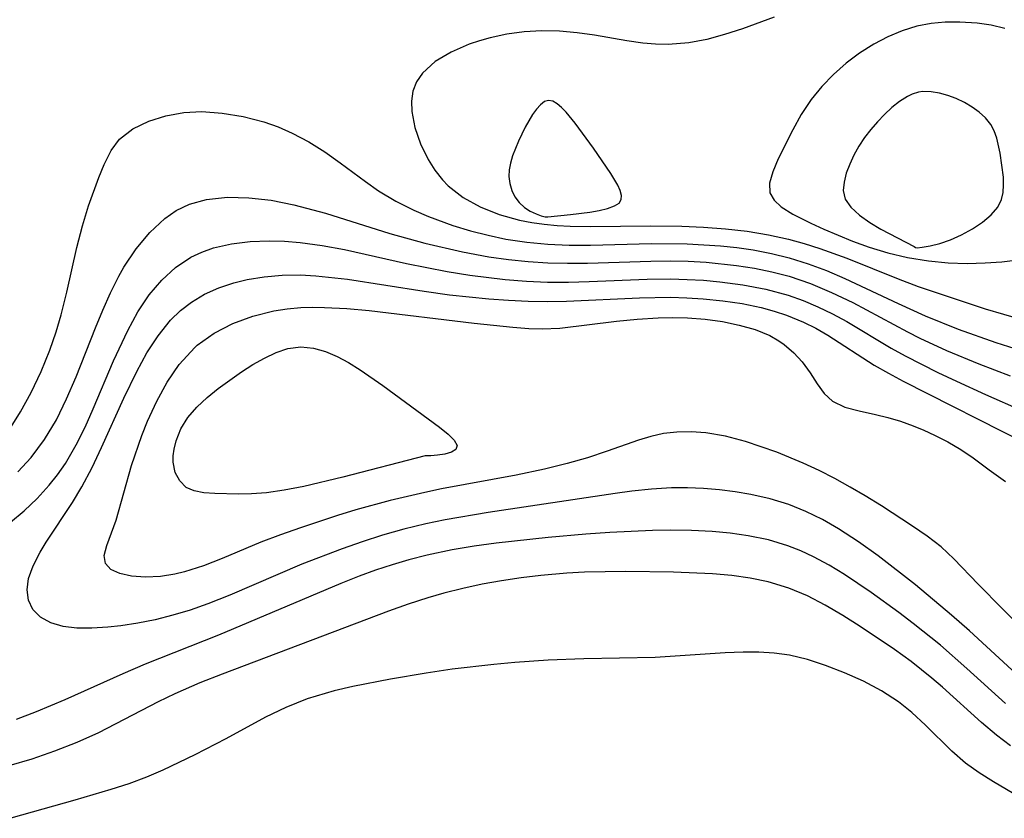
# Model space of a CAD drawing. Header units: metres. Extents: x 1073367 to 1082519, y 1569854 to 1574957.
# Tile 339 of 656: x 1075875 to 1075956, y 1573593 to 1573659. Entities that reach past the tile are written whole.
import ezdxf

# ---------------------------------------------------------------- set-up
doc = ezdxf.new("R2010")
doc.units = ezdxf.units.M
doc.layers.add('CGG_CurvaNivelLidar_v1', color=253, linetype='Continuous', lineweight=30)

msp = doc.modelspace()

# ---------------------------------------------------------------- linework, layer by layer
at = {"layer": 'CGG_CurvaNivelLidar_v1'}
for p, q in [((1075936.9583, 1573658.8413, 68), (1075934.372, 1573657.8919, 68)), ((1075949.7654, 1573658.3343, 68.5), (1075948.6153, 1573658.1176, 68.5)), ((1075950.9328, 1573658.4424, 68.5), (1075949.7654, 1573658.3343, 68.5)), ((1075952.1073, 1573658.4564, 68.5), (1075950.9328, 1573658.4424, 68.5)), ((1075953.5405, 1573658.3579, 68.5), (1075952.1073, 1573658.4564, 68.5)), ((1075954.6836, 1573658.1894, 68.5), (1075953.5405, 1573658.3579, 68.5)), ((1075915.162, 1573657.469, 68), (1075913.7971, 1573657.1777, 68)), ((1075916.5687, 1573657.6571, 68), (1075915.162, 1573657.469, 68)), ((1075918.0015, 1573657.736, 68), (1075916.5687, 1573657.6571, 68)), ((1075919.4438, 1573657.7021, 68), (1075918.0015, 1573657.736, 68)), ((1075920.8875, 1573657.575, 68), (1075919.4438, 1573657.7021, 68)), ((1075922.3223, 1573657.3768, 68), (1075920.8875, 1573657.575, 68)), ((1075932.9187, 1573657.4292, 68), (1075931.4661, 1573657.0406, 68)), ((1075934.372, 1573657.8919, 68), (1075932.9187, 1573657.4292, 68)), ((1075947.4069, 1573657.7493, 68.5), (1075946.2336, 1573657.2577, 68.5)), ((1075948.6153, 1573658.1176, 68.5), (1075947.4069, 1573657.7493, 68.5)), ((1075955.7998, 1573657.9405, 68.5), (1075954.6836, 1573658.1894, 68.5)), ((1075912.0887, 1573656.6428, 68), (1075910.6077, 1573655.9992, 68)), ((1075912.9274, 1573656.9302, 68), (1075912.0887, 1573656.6428, 68)), ((1075913.7971, 1573657.1777, 68), (1075912.9274, 1573656.9302, 68)), ((1075924.9497, 1573656.9216, 68), (1075922.3223, 1573657.3768, 68)), ((1075926.252, 1573656.7324, 68), (1075924.9497, 1573656.9216, 68)), ((1075927.2899, 1573656.6382, 68), (1075926.252, 1573656.7324, 68)), ((1075928.3272, 1573656.6154, 68), (1075927.2899, 1573656.6382, 68)), ((1075930.0109, 1573656.7594, 68), (1075928.3272, 1573656.6154, 68)), ((1075931.4661, 1573657.0406, 68), (1075930.0109, 1573656.7594, 68)), ((1075945.1004, 1573656.6609, 68.5), (1075943.9384, 1573655.9195, 68.5)), ((1075946.2336, 1573657.2577, 68.5), (1075945.1004, 1573656.6609, 68.5)), ((1075910.6077, 1573655.9992, 68), (1075909.3159, 1573655.2235, 68)), ((1075943.9384, 1573655.9195, 68.5), (1075942.8357, 1573655.0888, 68.5)), ((1075909.3159, 1573655.2235, 68), (1075908.2674, 1573654.2763, 68)), ((1075942.8357, 1573655.0888, 68.5), (1075941.8014, 1573654.1807, 68.5)), ((1075908.2674, 1573654.2763, 68), (1075907.787, 1573653.5789, 68)), ((1075907.787, 1573653.5789, 68), (1075907.4827, 1573652.8197, 68)), ((1075941.8014, 1573654.1807, 68.5), (1075940.851, 1573653.2001, 68.5)), ((1075907.4827, 1573652.8197, 68), (1075907.366, 1573652.0079, 68)), ((1075940.851, 1573653.2001, 68.5), (1075939.9867, 1573652.1267, 68.5)), ((1075948.7568, 1573652.7238, 69), (1075948.2295, 1573652.5582, 69)), ((1075949.1071, 1573652.7774, 69), (1075948.7568, 1573652.7238, 69)), ((1075949.7798, 1573652.7741, 69), (1075949.1071, 1573652.7774, 69)), ((1075950.4639, 1573652.6622, 69), (1075949.7798, 1573652.7741, 69)), ((1075951.1502, 1573652.4663, 69), (1075950.4639, 1573652.6622, 69)), ((1075907.366, 1573652.0079, 68), (1075907.4031, 1573651.1505, 68)), ((1075918.2249, 1573651.9627, 68.5), (1075917.8947, 1573651.7105, 68.5)), ((1075918.5665, 1573652.0671, 68.5), (1075918.2249, 1573651.9627, 68.5)), ((1075918.9093, 1573651.9969, 68.5), (1075918.5665, 1573652.0671, 68.5)), ((1075919.2622, 1573651.7889, 68.5), (1075918.9093, 1573651.9969, 68.5)), ((1075919.6227, 1573651.4801, 68.5), (1075919.2622, 1573651.7889, 68.5)), ((1075939.9867, 1573652.1267, 68.5), (1075939.1805, 1573650.9037, 68.5)), ((1075947.1942, 1573651.9671, 69), (1075946.5777, 1573651.4777, 69)), ((1075947.8331, 1573652.3701, 69), (1075947.1942, 1573651.9671, 69)), ((1075948.2295, 1573652.5582, 69), (1075947.8331, 1573652.3701, 69)), ((1075951.829, 1573652.2041, 69), (1075951.1502, 1573652.4663, 69)), ((1075952.4897, 1573651.8866, 69), (1075951.829, 1573652.2041, 69)), ((1075953.1197, 1573651.5196, 69), (1075952.4897, 1573651.8866, 69)), ((1075887.3239, 1573650.8019, 67.5), (1075888.8117, 1573651.0742, 67.5)), ((1075888.8117, 1573651.0742, 67.5), (1075890.2678, 1573651.143, 67.5)), ((1075890.2678, 1573651.143, 67.5), (1075891.9389, 1573651.031, 67.5)), ((1075891.9389, 1573651.031, 67.5), (1075893.6355, 1573650.7467, 67.5)), ((1075907.4031, 1573651.1505, 68), (1075907.6542, 1573649.8556, 68)), ((1075917.5733, 1573651.3501, 68.5), (1075917.2597, 1573650.9113, 68.5)), ((1075917.8947, 1573651.7105, 68.5), (1075917.5733, 1573651.3501, 68.5)), ((1075919.9887, 1573651.0987, 68.5), (1075919.6227, 1573651.4801, 68.5)), ((1075920.732, 1573650.1967, 68.5), (1075919.9887, 1573651.0987, 68.5)), ((1075946.5777, 1573651.4777, 69), (1075945.9824, 1573650.9249, 69)), ((1075953.7035, 1573651.1035, 69), (1075953.1197, 1573651.5196, 69)), ((1075954.2212, 1573650.634, 69), (1075953.7035, 1573651.1035, 69)), ((1075884.6375, 1573649.7479, 67.5), (1075885.9445, 1573650.3642, 67.5)), ((1075885.9445, 1573650.3642, 67.5), (1075887.3239, 1573650.8019, 67.5)), ((1075893.6355, 1573650.7467, 67.5), (1075895.3282, 1573650.3018, 67.5)), ((1075895.3282, 1573650.3018, 67.5), (1075896.4985, 1573649.8927, 67.5)), ((1075917.2597, 1573650.9113, 68.5), (1075916.6557, 1573649.8822, 68.5)), ((1075922.2332, 1573648.1518, 68.5), (1075920.732, 1573650.1967, 68.5)), ((1075939.1805, 1573650.9037, 68.5), (1075938.4778, 1573649.657, 68.5)), ((1075945.4097, 1573650.3247, 69), (1075944.8636, 1573649.6881, 69)), ((1075945.9824, 1573650.9249, 69), (1075945.4097, 1573650.3247, 69)), ((1075954.6473, 1573650.1014, 69), (1075954.2212, 1573650.634, 69)), ((1075883.5603, 1573648.91, 67.5), (1075884.6375, 1573649.7479, 67.5)), ((1075896.4985, 1573649.8927, 67.5), (1075897.6432, 1573649.3984, 67.5)), ((1075897.6432, 1573649.3984, 67.5), (1075898.9912, 1573648.6795, 67.5)), ((1075907.6542, 1573649.8556, 68), (1075908.1027, 1573648.5295, 68)), ((1075916.6557, 1573649.8822, 68.5), (1075916.0961, 1573648.7388, 68.5)), ((1075938.4778, 1573649.657, 68.5), (1075937.2958, 1573647.2948, 68.5)), ((1075944.8636, 1573649.6881, 69), (1075944.3517, 1573649.0217, 69)), ((1075954.9307, 1573649.57, 69), (1075954.6473, 1573650.1014, 69)), ((1075955.1408, 1573648.9932, 69), (1075954.9307, 1573649.57, 69)), ((1075882.8621, 1573647.9633, 67.5), (1075883.5603, 1573648.91, 67.5)), ((1075898.9912, 1573648.6795, 67.5), (1075900.2944, 1573647.8597, 67.5)), ((1075916.0961, 1573648.7388, 68.5), (1075915.6234, 1573647.5399, 68.5)), ((1075944.3517, 1573649.0217, 69), (1075943.886, 1573648.3285, 69)), ((1075955.418, 1573647.754, 69), (1075955.1408, 1573648.9932, 69)), ((1075882.2937, 1573646.8338, 67.5), (1075882.8621, 1573647.9633, 67.5)), ((1075900.2944, 1573647.8597, 67.5), (1075901.56, 1573646.9712, 67.5)), ((1075908.1027, 1573648.5295, 68), (1075908.733, 1573647.2266, 68)), ((1075923.6421, 1573646.1018, 68.5), (1075922.2332, 1573648.1518, 68.5)), ((1075943.886, 1573648.3285, 69), (1075943.4751, 1573647.6017, 69)), ((1075901.56, 1573646.9712, 67.5), (1075903.633, 1573645.4305, 67.5)), ((1075908.733, 1573647.2266, 68), (1075909.2711, 1573646.3737, 68)), ((1075915.6234, 1573647.5399, 68.5), (1075915.4464, 1573646.929, 68.5)), ((1075937.2958, 1573647.2948, 68.5), (1075936.8515, 1573646.2444, 68.5)), ((1075943.4751, 1573647.6017, 69), (1075943.1289, 1573646.8621, 69)), ((1075955.6672, 1573645.8069, 69), (1075955.418, 1573647.754, 69)), ((1075881.8558, 1573645.78, 67.5), (1075882.2937, 1573646.8338, 67.5)), ((1075909.2711, 1573646.3737, 68), (1075909.8977, 1573645.5772, 68)), ((1075915.3462, 1573646.4045, 68.5), (1075915.3266, 1573645.8454, 68.5)), ((1075915.4464, 1573646.929, 68.5), (1075915.3462, 1573646.4045, 68.5)), ((1075936.8515, 1573646.2444, 68.5), (1075936.5924, 1573645.3143, 68.5)), ((1075943.1289, 1573646.8621, 69), (1075942.8543, 1573646.1235, 69)), ((1075881.0347, 1573643.462, 67.5), (1075881.8558, 1573645.78, 67.5)), ((1075903.633, 1573645.4305, 67.5), (1075904.6946, 1573644.6942, 67.5)), ((1075909.8977, 1573645.5772, 68), (1075910.3693, 1573645.0872, 68)), ((1075915.3266, 1573645.8454, 68.5), (1075915.3967, 1573645.2696, 68.5)), ((1075924.2018, 1573645.1479, 68.5), (1075923.6421, 1573646.1018, 68.5)), ((1075942.6671, 1573645.4004, 69), (1075942.5983, 1573644.707, 69)), ((1075942.8543, 1573646.1235, 69), (1075942.6671, 1573645.4004, 69)), ((1075955.6906, 1573645.1691, 69), (1075955.6672, 1573645.8069, 69)), ((1075904.6946, 1573644.6942, 67.5), (1075906.0938, 1573643.8502, 67.5)), ((1075910.3693, 1573645.0872, 68), (1075911.585, 1573644.1396, 68)), ((1075915.3967, 1573645.2696, 68.5), (1075915.5585, 1573644.7053, 68.5)), ((1075915.5585, 1573644.7053, 68.5), (1075915.8132, 1573644.1796, 68.5)), ((1075924.3989, 1573644.7084, 68.5), (1075924.2018, 1573645.1479, 68.5)), ((1075924.5077, 1573644.3078, 68.5), (1075924.3989, 1573644.7084, 68.5)), ((1075936.5924, 1573645.3143, 68.5), (1075936.6193, 1573644.5082, 68.5)), ((1075942.5983, 1573644.707, 69), (1075942.7672, 1573644.0116, 69)), ((1075955.6526, 1573644.5523, 69), (1075955.6906, 1573645.1691, 69)), ((1075889.2653, 1573643.6015, 67), (1075890.6637, 1573643.9878, 67)), ((1075890.6637, 1573643.9878, 67), (1075892.3534, 1573644.1643, 67)), ((1075892.3534, 1573644.1643, 67), (1075894.1192, 1573644.1233, 67)), ((1075894.1192, 1573644.1233, 67), (1075895.9325, 1573643.9087, 67)), ((1075895.9325, 1573643.9087, 67), (1075897.77, 1573643.5481, 67)), ((1075906.0938, 1573643.8502, 67.5), (1075907.5579, 1573643.1047, 67.5)), ((1075911.585, 1573644.1396, 68), (1075912.9898, 1573643.3691, 68)), ((1075915.8132, 1573644.1796, 68.5), (1075916.1597, 1573643.7181, 68.5)), ((1075924.3159, 1573643.6824, 68.5), (1075924.492, 1573643.9613, 68.5)), ((1075924.492, 1573643.9613, 68.5), (1075924.5077, 1573644.3078, 68.5)), ((1075936.6193, 1573644.5082, 68.5), (1075936.956, 1573643.9086, 68.5)), ((1075936.956, 1573643.9086, 68.5), (1075937.5436, 1573643.3816, 68.5)), ((1075942.7672, 1573644.0116, 69), (1075943.2317, 1573643.3369, 69)), ((1075955.2123, 1573643.3411, 69), (1075955.5257, 1573643.9664, 69)), ((1075955.5257, 1573643.9664, 69), (1075955.6526, 1573644.5523, 69)), ((1075880.532, 1573641.8146, 67.5), (1075881.0347, 1573643.462, 67.5)), ((1075887.2446, 1573642.4237, 67), (1075888.1723, 1573643.071, 67)), ((1075888.1723, 1573643.071, 67), (1075889.2653, 1573643.6015, 67)), ((1075897.77, 1573643.5481, 67), (1075900.3489, 1573642.8472, 67)), ((1075907.5579, 1573643.1047, 67.5), (1075908.7743, 1573642.5767, 67.5)), ((1075912.9898, 1573643.3691, 68), (1075914.5348, 1573642.7573, 68)), ((1075916.1597, 1573643.7181, 68.5), (1075916.5937, 1573643.3326, 68.5)), ((1075916.5937, 1573643.3326, 68.5), (1075917.0693, 1573643.0296, 68.5)), ((1075917.0693, 1573643.0296, 68.5), (1075917.5402, 1573642.8037, 68.5)), ((1075921.9147, 1573642.9488, 68.5), (1075922.6808, 1573643.086, 68.5)), ((1075922.6808, 1573643.086, 68.5), (1075923.3711, 1573643.2514, 68.5)), ((1075923.3711, 1573643.2514, 68.5), (1075923.9336, 1573643.4488, 68.5)), ((1075923.9336, 1573643.4488, 68.5), (1075924.3159, 1573643.6824, 68.5)), ((1075937.5436, 1573643.3816, 68.5), (1075938.5014, 1573642.7888, 68.5)), ((1075943.2317, 1573643.3369, 69), (1075943.9288, 1573642.6981, 69)), ((1075954.6775, 1573642.7212, 69), (1075955.2123, 1573643.3411, 69)), ((1075886.0162, 1573641.2832, 67), (1075887.2446, 1573642.4237, 67)), ((1075900.3489, 1573642.8472, 67), (1075905.607, 1573641.2039, 67)), ((1075908.7743, 1573642.5767, 67.5), (1075910.7565, 1573641.8561, 67.5)), ((1075914.5348, 1573642.7573, 68), (1075916.1836, 1573642.297, 68)), ((1075916.1836, 1573642.297, 68), (1075917.186, 1573642.098, 68)), ((1075917.5402, 1573642.8037, 68.5), (1075917.9612, 1573642.6502, 68.5)), ((1075917.9612, 1573642.6502, 68.5), (1075918.2873, 1573642.5648, 68.5)), ((1075918.2873, 1573642.5648, 68.5), (1075918.5, 1573642.5558, 68.5)), ((1075918.5, 1573642.5558, 68.5), (1075920.3566, 1573642.7463, 68.5)), ((1075920.3566, 1573642.7463, 68.5), (1075921.9147, 1573642.9488, 68.5)), ((1075938.5014, 1573642.7888, 68.5), (1075939.9543, 1573642.0518, 68.5)), ((1075943.9288, 1573642.6981, 69), (1075944.7737, 1573642.1027, 69)), ((1075953.9718, 1573642.1264, 69), (1075954.6775, 1573642.7212, 69)), ((1075880.0821, 1573640.0524, 67.5), (1075880.532, 1573641.8146, 67.5)), ((1075910.7565, 1573641.8561, 67.5), (1075912.1803, 1573641.4237, 67.5)), ((1075912.1803, 1573641.4237, 67.5), (1075913.6251, 1573641.0518, 67.5)), ((1075917.186, 1573642.098, 68), (1075918.2098, 1573641.9502, 68)), ((1075918.2098, 1573641.9502, 68), (1075919.261, 1573641.8504, 68)), ((1075919.261, 1573641.8504, 68), (1075920.3263, 1573641.7915, 68)), ((1075920.3263, 1573641.7915, 68), (1075921.9555, 1573641.7592, 68)), ((1075921.9555, 1573641.7592, 68), (1075926.9166, 1573641.8268, 68)), ((1075926.9166, 1573641.8268, 68), (1075929.4252, 1573641.8069, 68)), ((1075929.4252, 1573641.8069, 68), (1075931.2147, 1573641.7272, 68)), ((1075931.2147, 1573641.7272, 68), (1075932.9941, 1573641.5881, 68)), ((1075932.9941, 1573641.5881, 68), (1075934.7589, 1573641.3827, 68)), ((1075934.7589, 1573641.3827, 68), (1075936.5035, 1573641.0995, 68)), ((1075939.9543, 1573642.0518, 68.5), (1075941.0276, 1573641.5598, 68.5)), ((1075941.0276, 1573641.5598, 68.5), (1075943.351, 1573640.5773, 68.5)), ((1075944.7737, 1573642.1027, 69), (1075945.6834, 1573641.5585, 69)), ((1075945.6834, 1573641.5585, 69), (1075948.3903, 1573640.1435, 69)), ((1075952.2562, 1573641.0916, 69), (1075953.1475, 1573641.5766, 69)), ((1075953.1475, 1573641.5766, 69), (1075953.9718, 1573642.1264, 69)), ((1075884.9038, 1573639.945, 67), (1075886.0162, 1573641.2832, 67)), ((1075894.2039, 1573640.5345, 66.5), (1075895.7686, 1573640.5947, 66.5)), ((1075895.7686, 1573640.5947, 66.5), (1075897.0238, 1573640.5686, 66.5)), ((1075897.0238, 1573640.5686, 66.5), (1075898.291, 1573640.4762, 66.5)), ((1075905.607, 1573641.2039, 67), (1075908.4778, 1573640.4063, 67)), ((1075913.6251, 1573641.0518, 67.5), (1075915.0879, 1573640.7456, 67.5)), ((1075915.0879, 1573640.7456, 67.5), (1075916.7832, 1573640.4839, 67.5)), ((1075936.5035, 1573641.0995, 68), (1075938.1312, 1573640.7454, 68)), ((1075938.1312, 1573640.7454, 68), (1075939.4265, 1573640.3903, 68)), ((1075943.351, 1573640.5773, 68.5), (1075944.7194, 1573640.0887, 68.5)), ((1075950.4757, 1573640.3876, 69), (1075951.3487, 1573640.69, 69)), ((1075951.3487, 1573640.69, 69), (1075952.2562, 1573641.0916, 69)), ((1075879.2545, 1573636.4028, 67.5), (1075880.0821, 1573640.0524, 67.5)), ((1075883.9141, 1573638.4456, 67), (1075884.9038, 1573639.945, 67)), ((1075890.281, 1573639.6845, 66.5), (1075891.2242, 1573640.0171, 66.5)), ((1075891.2242, 1573640.0171, 66.5), (1075892.683, 1573640.3521, 66.5)), ((1075892.683, 1573640.3521, 66.5), (1075894.2039, 1573640.5345, 66.5)), ((1075898.291, 1573640.4762, 66.5), (1075900.1027, 1573640.2295, 66.5)), ((1075900.1027, 1573640.2295, 66.5), (1075901.9243, 1573639.8833, 66.5)), ((1075901.9243, 1573639.8833, 66.5), (1075906.9583, 1573638.7602, 66.5)), ((1075908.4778, 1573640.4063, 67), (1075911.5385, 1573639.7037, 67)), ((1075916.7832, 1573640.4839, 67.5), (1075918.4943, 1573640.3203, 67.5)), ((1075918.4943, 1573640.3203, 67.5), (1075920.2337, 1573640.253, 67.5)), ((1075920.2337, 1573640.253, 67.5), (1075921.9812, 1573640.256, 67.5)), ((1075921.9812, 1573640.256, 67.5), (1075926.9479, 1573640.3874, 67.5)), ((1075926.9479, 1573640.3874, 67.5), (1075929.8597, 1573640.3677, 67.5)), ((1075929.8597, 1573640.3677, 67.5), (1075932.5897, 1573640.1937, 67.5)), ((1075932.5897, 1573640.1937, 67.5), (1075933.9275, 1573640.047, 67.5)), ((1075933.9275, 1573640.047, 67.5), (1075935.2552, 1573639.8546, 67.5)), ((1075935.2552, 1573639.8546, 67.5), (1075936.7401, 1573639.5742, 67.5)), ((1075939.4265, 1573640.3903, 68), (1075940.7056, 1573639.9831, 68)), ((1075940.7056, 1573639.9831, 68), (1075942.9072, 1573639.1842, 68)), ((1075944.7194, 1573640.0887, 68.5), (1075946.2299, 1573639.6345, 68.5)), ((1075948.3903, 1573640.1435, 69), (1075948.5, 1573640.0588, 69)), ((1075948.5, 1573640.0588, 69), (1075948.6338, 1573640.0419, 69)), ((1075948.6338, 1573640.0419, 69), (1075949.0533, 1573640.0804, 69)), ((1075949.0533, 1573640.0804, 69), (1075949.689, 1573640.1893, 69)), ((1075949.689, 1573640.1893, 69), (1075950.4757, 1573640.3876, 69)), ((1075888.1294, 1573638.422, 66.5), (1075889.3849, 1573639.257, 66.5)), ((1075889.3849, 1573639.257, 66.5), (1075890.281, 1573639.6845, 66.5)), ((1075911.5385, 1573639.7037, 67), (1075913.6953, 1573639.3083, 67)), ((1075913.6953, 1573639.3083, 67), (1075915.2896, 1573639.0787, 67)), ((1075915.2896, 1573639.0787, 67), (1075916.8881, 1573638.9083, 67)), ((1075921.7293, 1573638.7886, 67), (1075926.9065, 1573638.954, 67)), ((1075926.9065, 1573638.954, 67), (1075928.5052, 1573638.9647, 67)), ((1075928.5052, 1573638.9647, 67), (1075929.9617, 1573638.9294, 67)), ((1075936.7401, 1573639.5742, 67.5), (1075938.2042, 1573639.2154, 67.5)), ((1075938.2042, 1573639.2154, 67.5), (1075939.7405, 1573638.736, 67.5)), ((1075942.9072, 1573639.1842, 68), (1075947.0852, 1573637.4923, 68)), ((1075946.2299, 1573639.6345, 68.5), (1075947.8566, 1573639.2447, 68.5)), ((1075947.8566, 1573639.2447, 68.5), (1075949.5512, 1573638.9595, 68.5)), ((1075949.5512, 1573638.9595, 68.5), (1075951.1526, 1573638.8107, 68.5)), ((1075955.5368, 1573638.8921, 68.5), (1075957.0534, 1573639.0881, 68.5)), ((1075883.5004, 1573637.705, 67), (1075883.9141, 1573638.4456, 67)), ((1075886.9961, 1573637.3918, 66.5), (1075888.1294, 1573638.422, 66.5)), ((1075906.9583, 1573638.7602, 66.5), (1075910.2852, 1573638.0969, 66.5)), ((1075916.8881, 1573638.9083, 67), (1075918.4896, 1573638.8041, 67)), ((1075918.4896, 1573638.8041, 67), (1075920.1088, 1573638.7698, 67)), ((1075920.1088, 1573638.7698, 67), (1075921.7293, 1573638.7886, 67)), ((1075929.9617, 1573638.9294, 67), (1075931.4127, 1573638.8481, 67)), ((1075931.4127, 1573638.8481, 67), (1075933.9074, 1573638.5931, 67)), ((1075933.9074, 1573638.5931, 67), (1075935.3539, 1573638.3678, 67)), ((1075935.3539, 1573638.3678, 67), (1075936.7827, 1573638.0767, 67)), ((1075939.7405, 1573638.736, 67.5), (1075941.2513, 1573638.1718, 67.5)), ((1075941.2513, 1573638.1718, 67.5), (1075942.74, 1573637.5407, 67.5)), ((1075951.1526, 1573638.8107, 68.5), (1075952.7185, 1573638.7634, 68.5)), ((1075952.7185, 1573638.7634, 68.5), (1075954.197, 1573638.7972, 68.5)), ((1075954.197, 1573638.7972, 68.5), (1075955.5368, 1573638.8921, 68.5)), ((1075882.8242, 1573636.3499, 67), (1075883.5004, 1573637.705, 67)), ((1075885.9849, 1573636.1976, 66.5), (1075886.9961, 1573637.3918, 66.5)), ((1075892.895, 1573637.1702, 66), (1075893.9566, 1573637.4331, 66)), ((1075893.9566, 1573637.4331, 66), (1075895.3685, 1573637.6712, 66)), ((1075895.3685, 1573637.6712, 66), (1075896.8142, 1573637.8001, 66)), ((1075896.8142, 1573637.8001, 66), (1075898.2831, 1573637.8227, 66)), ((1075898.2831, 1573637.8227, 66), (1075899.5674, 1573637.7587, 66)), ((1075899.5674, 1573637.7587, 66), (1075902.163, 1573637.4714, 66)), ((1075902.163, 1573637.4714, 66), (1075908.4114, 1573636.4944, 66)), ((1075910.2852, 1573638.0969, 66.5), (1075912.1258, 1573637.7977, 66.5)), ((1075912.1258, 1573637.7977, 66.5), (1075915.0326, 1573637.4487, 66.5)), ((1075915.0326, 1573637.4487, 66.5), (1075916.758, 1573637.3112, 66.5)), ((1075921.8707, 1573637.2756, 66.5), (1075926.5943, 1573637.4685, 66.5)), ((1075926.5943, 1573637.4685, 66.5), (1075928.5136, 1573637.4899, 66.5)), ((1075928.5136, 1573637.4899, 66.5), (1075929.864, 1573637.4577, 66.5)), ((1075929.864, 1573637.4577, 66.5), (1075931.2082, 1573637.383, 66.5)), ((1075931.2082, 1573637.383, 66.5), (1075932.5442, 1573637.2647, 66.5)), ((1075936.7827, 1573638.0767, 67), (1075938.1888, 1573637.7079, 67)), ((1075938.1888, 1573637.7079, 67), (1075939.9446, 1573637.1119, 67)), ((1075942.74, 1573637.5407, 67.5), (1075947.0722, 1573635.4761, 67.5)), ((1075947.0852, 1573637.4923, 68), (1075948.7153, 1573636.869, 68)), ((1075890.5023, 1573636.2489, 66), (1075891.668, 1573636.7642, 66)), ((1075891.668, 1573636.7642, 66), (1075892.895, 1573637.1702, 66)), ((1075916.758, 1573637.3112, 66.5), (1075918.4841, 1573637.236, 66.5)), ((1075918.4841, 1573637.236, 66.5), (1075920.1777, 1573637.2307, 66.5)), ((1075920.1777, 1573637.2307, 66.5), (1075921.8707, 1573637.2756, 66.5)), ((1075932.5442, 1573637.2647, 66.5), (1075934.4224, 1573637.0163, 66.5)), ((1075934.4224, 1573637.0163, 66.5), (1075936.2951, 1573636.6541, 66.5)), ((1075936.2951, 1573636.6541, 66.5), (1075938.1225, 1573636.1561, 66.5)), ((1075939.9446, 1573637.1119, 67), (1075941.6586, 1573636.3954, 67)), ((1075948.7153, 1573636.869, 68), (1075954.1832, 1573635.062, 68)), ((1075878.7923, 1573634.5682, 67.5), (1075879.2545, 1573636.4028, 67.5)), ((1075882.1941, 1573634.9418, 67), (1075882.8242, 1573636.3499, 67)), ((1075885.0538, 1573634.7954, 66.5), (1075885.9849, 1573636.1976, 66.5)), ((1075889.4149, 1573635.6073, 66), (1075890.5023, 1573636.2489, 66)), ((1075908.4114, 1573636.4944, 66), (1075910.4843, 1573636.1983, 66)), ((1075910.4843, 1573636.1983, 66), (1075913.6851, 1573635.861, 66)), ((1075913.6851, 1573635.861, 66), (1075915.2879, 1573635.7489, 66)), ((1075915.2879, 1573635.7489, 66), (1075916.8903, 1573635.6763, 66)), ((1075920.0135, 1573635.6702, 66), (1075925.9713, 1573635.951, 66)), ((1075925.9713, 1573635.951, 66), (1075928.5091, 1573635.9955, 66)), ((1075928.5091, 1573635.9955, 66), (1075929.845, 1573635.9601, 66)), ((1075929.845, 1573635.9601, 66), (1075931.1724, 1573635.879, 66)), ((1075931.1724, 1573635.879, 66), (1075932.7746, 1573635.7163, 66)), ((1075938.1225, 1573636.1561, 66.5), (1075939.3409, 1573635.7225, 66.5)), ((1075939.3409, 1573635.7225, 66.5), (1075940.5313, 1573635.2186, 66.5)), ((1075941.6586, 1573636.3954, 67), (1075943.3732, 1573635.5657, 67)), ((1075881.5947, 1573633.4988, 67), (1075882.1941, 1573634.9418, 67)), ((1075888.526, 1573634.9172, 66), (1075889.4149, 1573635.6073, 66)), ((1075896.1525, 1573634.887, 65.5), (1075897.2357, 1573635.0521, 65.5)), ((1075897.2357, 1573635.0521, 65.5), (1075898.3366, 1573635.148, 65.5)), ((1075898.3366, 1573635.148, 65.5), (1075899.3004, 1573635.1779, 65.5)), ((1075899.3004, 1573635.1779, 65.5), (1075900.2728, 1573635.1682, 65.5)), ((1075900.2728, 1573635.1682, 65.5), (1075902.0929, 1573635.0756, 65.5)), ((1075902.0929, 1573635.0756, 65.5), (1075903.9281, 1573634.9141, 65.5)), ((1075916.8903, 1573635.6763, 66), (1075918.4675, 1573635.6484, 66)), ((1075918.4675, 1573635.6484, 66), (1075920.0135, 1573635.6702, 66)), ((1075932.7746, 1573635.7163, 66), (1075934.3541, 1573635.4783, 66)), ((1075934.3541, 1573635.4783, 66), (1075935.9032, 1573635.1547, 66)), ((1075935.9032, 1573635.1547, 66), (1075936.9568, 1573634.8716, 66)), ((1075940.5313, 1573635.2186, 66.5), (1075941.7202, 1573634.6401, 66.5)), ((1075943.3732, 1573635.5657, 67), (1075947.8532, 1573633.1711, 67)), ((1075947.0722, 1573635.4761, 67.5), (1075949.2847, 1573634.4707, 67.5)), ((1075954.1832, 1573635.062, 68), (1075955.671, 1573634.608, 68)), ((1075878.3842, 1573633.186, 67.5), (1075878.7923, 1573634.5682, 67.5)), ((1075884.2257, 1573633.2798, 66.5), (1075885.0538, 1573634.7954, 66.5)), ((1075886.7015, 1573632.8609, 66), (1075887.7141, 1573634.1229, 66)), ((1075887.7141, 1573634.1229, 66), (1075888.526, 1573634.9172, 66)), ((1075892.8034, 1573633.864, 65.5), (1075894.4371, 1573634.4663, 65.5)), ((1075894.4371, 1573634.4663, 65.5), (1075896.1525, 1573634.887, 65.5)), ((1075903.9281, 1573634.9141, 65.5), (1075912.4982, 1573633.8874, 65.5)), ((1075924.112, 1573634.05, 65.5), (1075925.7939, 1573634.2106, 65.5)), ((1075925.7939, 1573634.2106, 65.5), (1075927.4945, 1573634.3128, 65.5)), ((1075927.4945, 1573634.3128, 65.5), (1075928.6599, 1573634.3346, 65.5)), ((1075928.6599, 1573634.3346, 65.5), (1075929.8878, 1573634.3052, 65.5)), ((1075929.8878, 1573634.3052, 65.5), (1075931.3423, 1573634.1969, 65.5)), ((1075931.3423, 1573634.1969, 65.5), (1075932.7608, 1573634.0075, 65.5)), ((1075936.9568, 1573634.8716, 66), (1075937.9875, 1573634.5327, 66)), ((1075937.9875, 1573634.5327, 66), (1075939.3556, 1573633.9689, 66)), ((1075941.7202, 1573634.6401, 66.5), (1075942.8838, 1573634.0112, 66.5)), ((1075949.2847, 1573634.4707, 67.5), (1075951.9897, 1573633.3828, 67.5)), ((1075955.671, 1573634.608, 68), (1075957.1713, 1573634.1937, 68)), ((1075880.0052, 1573629.5079, 67), (1075881.5947, 1573633.4988, 67)), ((1075891.2793, 1573633.0774, 65.5), (1075892.8034, 1573633.864, 65.5)), ((1075912.4982, 1573633.8874, 65.5), (1075915.6455, 1573633.5527, 65.5)), ((1075915.6455, 1573633.5527, 65.5), (1075916.945, 1573633.4562, 65.5)), ((1075916.945, 1573633.4562, 65.5), (1075918.0447, 1573633.425, 65.5)), ((1075918.0447, 1573633.425, 65.5), (1075919.4745, 1573633.4839, 65.5)), ((1075919.4745, 1573633.4839, 65.5), (1075924.112, 1573634.05, 65.5)), ((1075932.7608, 1573634.0075, 65.5), (1075934.1253, 1573633.7313, 65.5)), ((1075934.1253, 1573633.7313, 65.5), (1075935.4147, 1573633.3573, 65.5)), ((1075935.4147, 1573633.3573, 65.5), (1075936.6032, 1573632.8694, 65.5)), ((1075939.3556, 1573633.9689, 66), (1075940.3695, 1573633.4641, 66)), ((1075940.3695, 1573633.4641, 66), (1075941.3541, 1573632.9063, 66)), ((1075942.8838, 1573634.0112, 66.5), (1075946.5205, 1573631.8372, 66.5)), ((1075951.9897, 1573633.3828, 67.5), (1075955.0546, 1573632.3075, 67.5)), ((1075877.8661, 1573631.6792, 67.5), (1075878.3842, 1573633.186, 67.5)), ((1075883.0769, 1573630.8016, 66.5), (1075884.2257, 1573633.2798, 66.5)), ((1075885.7946, 1573631.4515, 66), (1075886.7015, 1573632.8609, 66)), ((1075889.9027, 1573632.089, 65.5), (1075891.2793, 1573633.0774, 65.5)), ((1075936.6032, 1573632.8694, 65.5), (1075937.3563, 1573632.4505, 65.5)), ((1075941.3541, 1573632.9063, 66), (1075945.1397, 1573630.4658, 66)), ((1075947.8532, 1573633.1711, 67), (1075948.8526, 1573632.6677, 67)), ((1075948.8526, 1573632.6677, 67), (1075951.0373, 1573631.6552, 67)), ((1075888.4087, 1573630.497, 65.5), (1075889.6903, 1573631.902, 65.5)), ((1075889.6903, 1573631.902, 65.5), (1075889.9027, 1573632.089, 65.5)), ((1075896.33, 1573631.4832, 65), (1075897.2823, 1573631.8026, 65)), ((1075897.2823, 1573631.8026, 65), (1075898.3385, 1573631.9567, 65)), ((1075898.3385, 1573631.9567, 65), (1075899.3949, 1573631.8554, 65)), ((1075899.3949, 1573631.8554, 65), (1075900.3496, 1573631.5791, 65)), ((1075937.3563, 1573632.4505, 65.5), (1075937.7887, 1573632.1545, 65.5)), ((1075937.7887, 1573632.1545, 65.5), (1075938.5838, 1573631.4737, 65.5)), ((1075946.5205, 1573631.8372, 66.5), (1075947.655, 1573631.2093, 66.5)), ((1075955.0546, 1573632.3075, 67.5), (1075956.6041, 1573631.8168, 67.5)), ((1075877.1493, 1573629.9243, 67.5), (1075877.8661, 1573631.6792, 67.5)), ((1075884.968, 1573629.9446, 66), (1075885.7946, 1573631.4515, 66)), ((1075894.4379, 1573630.5059, 65), (1075895.3814, 1573631.0393, 65)), ((1075895.3814, 1573631.0393, 65), (1075896.33, 1573631.4832, 65)), ((1075900.3496, 1573631.5791, 65), (1075901.3016, 1573631.1708, 65)), ((1075901.3016, 1573631.1708, 65), (1075902.2499, 1573630.6634, 65)), ((1075938.5838, 1573631.4737, 65.5), (1075939.2566, 1573630.7245, 65.5)), ((1075947.655, 1573631.2093, 66.5), (1075950.3228, 1573629.8657, 66.5)), ((1075951.0373, 1573631.6552, 67), (1075953.6533, 1573630.5644, 67)), ((1075881.4168, 1573626.8791, 66.5), (1075883.0769, 1573630.8016, 66.5)), ((1075887.4351, 1573629.0607, 65.5), (1075888.4087, 1573630.497, 65.5)), ((1075893.5021, 1573629.91, 65), (1075894.4379, 1573630.5059, 65)), ((1075902.2499, 1573630.6634, 65), (1075903.1933, 1573630.0826, 65)), ((1075939.2566, 1573630.7245, 65.5), (1075939.9007, 1573629.82, 65.5)), ((1075945.1397, 1573630.4658, 66), (1075946.2998, 1573629.7896, 66)), ((1075953.6533, 1573630.5644, 67), (1075956.2143, 1573629.5761, 67)), ((1075876.3441, 1573628.2375, 67.5), (1075877.1493, 1573629.9243, 67.5)), ((1075879.2403, 1573627.7205, 67), (1075880.0052, 1573629.5079, 67)), ((1075883.9086, 1573627.7603, 66), (1075884.968, 1573629.9446, 66)), ((1075891.6138, 1573628.5615, 65), (1075893.5021, 1573629.91, 65)), ((1075903.1933, 1573630.0826, 65), (1075905.0392, 1573628.7949, 65)), ((1075939.9007, 1573629.82, 65.5), (1075940.472, 1573628.9373, 65.5)), ((1075946.2998, 1573629.7896, 66), (1075947.4917, 1573629.1465, 66)), ((1075950.3228, 1573629.8657, 66.5), (1075951.853, 1573629.1415, 66.5)), ((1075886.5887, 1573627.5083, 65.5), (1075887.4351, 1573629.0607, 65.5)), ((1075890.6965, 1573627.8162, 65), (1075891.6138, 1573628.5615, 65)), ((1075905.0392, 1573628.7949, 65), (1075909.6575, 1573625.3823, 65)), ((1075940.472, 1573628.9373, 65.5), (1075941.055, 1573628.1437, 65.5)), ((1075947.4917, 1573629.1465, 66), (1075958.7341, 1573623.4481, 66)), ((1075951.853, 1573629.1415, 66.5), (1075954.2051, 1573628.0644, 66.5)), ((1075875.466, 1573626.633, 67.5), (1075876.3441, 1573628.2375, 67.5)), ((1075878.4012, 1573625.9986, 67), (1075879.2403, 1573627.7205, 67)), ((1075882.0982, 1573623.7473, 66), (1075883.9086, 1573627.7603, 66)), ((1075889.8582, 1573627.0274, 65), (1075890.6965, 1573627.8162, 65)), ((1075941.055, 1573628.1437, 65.5), (1075941.7345, 1573627.5105, 65.5)), ((1075954.2051, 1573628.0644, 66.5), (1075957.1726, 1573626.7681, 66.5)), ((1075885.8477, 1573625.8833, 65.5), (1075886.5887, 1573627.5083, 65.5)), ((1075889.1388, 1573626.1811, 65), (1075889.8582, 1573627.0274, 65)), ((1075941.7345, 1573627.5105, 65.5), (1075942.7266, 1573627.0315, 65.5)), ((1075942.7266, 1573627.0315, 65.5), (1075943.9092, 1573626.7209, 65.5)), ((1075874.7171, 1573625.4343, 67.5), (1075875.466, 1573626.633, 67.5)), ((1075880.7446, 1573625.3885, 66.5), (1075881.4168, 1573626.8791, 66.5)), ((1075888.5699, 1573625.2532, 65), (1075889.1388, 1573626.1811, 65)), ((1075943.9092, 1573626.7209, 65.5), (1075945.235, 1573626.4359, 65.5)), ((1075945.235, 1573626.4359, 65.5), (1075946.2318, 1573626.1828, 65.5)), ((1075946.2318, 1573626.1828, 65.5), (1075947.2625, 1573625.8724, 65.5)), ((1075877.4454, 1573624.3808, 67), (1075878.4012, 1573625.9986, 67)), ((1075880.021, 1573623.9414, 66.5), (1075880.7446, 1573625.3885, 66.5)), ((1075885.3813, 1573624.7132, 65.5), (1075885.8477, 1573625.8833, 65.5)), ((1075909.6575, 1573625.3823, 65), (1075910.3624, 1573624.8185, 65)), ((1075947.2625, 1573625.8724, 65.5), (1075948.3104, 1573625.503, 65.5)), ((1075948.3104, 1573625.503, 65.5), (1075949.1882, 1573625.1472, 65.5)), ((1075884.5451, 1573622.2724, 65.5), (1075885.3813, 1573624.7132, 65.5)), ((1075888.1734, 1573624.287, 65), (1075888.5699, 1573625.2532, 65)), ((1075910.3624, 1573624.8185, 65), (1075910.8628, 1573624.3243, 65)), ((1075926.9058, 1573624.6457, 65.5), (1075925.8925, 1573624.3344, 65.5)), ((1075927.9452, 1573624.8664, 65.5), (1075926.9058, 1573624.6457, 65.5)), ((1075929.0149, 1573624.9928, 65.5), (1075927.9452, 1573624.8664, 65.5)), ((1075930.193, 1573625.0245, 65.5), (1075929.0149, 1573624.9928, 65.5)), ((1075931.3861, 1573624.9446, 65.5), (1075930.193, 1573625.0245, 65.5)), ((1075932.9969, 1573624.6639, 65.5), (1075931.3861, 1573624.9446, 65.5)), ((1075934.6155, 1573624.2308, 65.5), (1075932.9969, 1573624.6639, 65.5)), ((1075949.1882, 1573625.1472, 65.5), (1075950.0593, 1573624.7493, 65.5)), ((1075950.0593, 1573624.7493, 65.5), (1075951.1443, 1573624.1862, 65.5)), ((1075876.3492, 1573622.9235, 67), (1075877.4454, 1573624.3808, 67)), ((1075879.1342, 1573622.4279, 66.5), (1075880.021, 1573623.9414, 66.5)), ((1075881.3183, 1573622.1028, 66), (1075882.0982, 1573623.7473, 66)), ((1075888.003, 1573623.603, 65), (1075888.1734, 1573624.287, 65)), ((1075910.8628, 1573624.3243, 65), (1075911.0928, 1573623.9089, 65)), ((1075911.0928, 1573623.9089, 65), (1075911.0027, 1573623.58, 65)), ((1075925.8925, 1573624.3344, 65.5), (1075923.3454, 1573623.4308, 65.5)), ((1075937.1809, 1573623.3561, 65.5), (1075934.6155, 1573624.2308, 65.5)), ((1075951.1443, 1573624.1862, 65.5), (1075952.1955, 1573623.5651, 65.5)), ((1075875.2461, 1573621.7383, 67), (1075876.3492, 1573622.9235, 67)), ((1075887.9366, 1573623.0558, 65), (1075888.003, 1573623.603, 65)), ((1075887.9399, 1573622.5268, 65), (1075887.9366, 1573623.0558, 65)), ((1075908.5, 1573623.0624, 65), (1075901.7837, 1573621.3138, 65)), ((1075908.9592, 1573623.0531, 65), (1075908.5, 1573623.0624, 65)), ((1075909.4976, 1573623.0993, 65), (1075908.9592, 1573623.0531, 65)), ((1075910.0936, 1573623.1969, 65), (1075909.4976, 1573623.0993, 65)), ((1075910.6345, 1573623.354, 65), (1075910.0936, 1573623.1969, 65)), ((1075911.0027, 1573623.58, 65), (1075910.6345, 1573623.354, 65)), ((1075921.7391, 1573622.9045, 65.5), (1075920.0704, 1573622.417, 65.5)), ((1075923.3454, 1573623.4308, 65.5), (1075921.7391, 1573622.9045, 65.5)), ((1075939.3436, 1573622.4688, 65.5), (1075937.1809, 1573623.3561, 65.5)), ((1075952.1955, 1573623.5651, 65.5), (1075953.2012, 1573622.8934, 65.5)), ((1075953.2012, 1573622.8934, 65.5), (1075954.5138, 1573621.9153, 65.5)), ((1075878.4991, 1573621.5183, 66.5), (1075879.1342, 1573622.4279, 66.5)), ((1075880.4824, 1573620.5188, 66), (1075881.3183, 1573622.1028, 66)), ((1075883.2803, 1573617.8108, 65.5), (1075884.5451, 1573622.2724, 65.5)), ((1075888.1087, 1573621.7042, 65), (1075887.9399, 1573622.5268, 65)), ((1075920.0704, 1573622.417, 65.5), (1075918.2272, 1573621.9595, 65.5)), ((1075940.6434, 1573621.8561, 65.5), (1075939.3436, 1573622.4688, 65.5)), ((1075877.8135, 1573620.655, 66.5), (1075878.4991, 1573621.5183, 66.5)), ((1075888.4648, 1573621.0047, 65), (1075888.1087, 1573621.7042, 65)), ((1075901.7837, 1573621.3138, 65), (1075898.5824, 1573620.565, 65)), ((1075915.9063, 1573621.4769, 65.5), (1075909.8383, 1573620.3597, 65.5)), ((1075918.2272, 1573621.9595, 65.5), (1075915.9063, 1573621.4769, 65.5)), ((1075941.9234, 1573621.2014, 65.5), (1075940.6434, 1573621.8561, 65.5)), ((1075954.5138, 1573621.9153, 65.5), (1075955.854, 1573620.9681, 65.5)), ((1075876.8232, 1573619.5631, 66.5), (1075877.8135, 1573620.655, 66.5)), ((1075879.7103, 1573619.2372, 66), (1075880.4824, 1573620.5188, 66)), ((1075888.9956, 1573620.4833, 65), (1075888.4648, 1573621.0047, 65)), ((1075889.6555, 1573620.191, 65), (1075888.9956, 1573620.4833, 65)), ((1075898.5824, 1573620.565, 65), (1075896.9828, 1573620.2561, 65)), ((1075943.1788, 1573620.5117, 65.5), (1075941.9234, 1573621.2014, 65.5)), ((1075944.4038, 1573619.7923, 65.5), (1075943.1788, 1573620.5117, 65.5)), ((1075890.442, 1573620.0451, 65), (1075889.6555, 1573620.191, 65)), ((1075891.3314, 1573619.9762, 65), (1075890.442, 1573620.0451, 65)), ((1075893.2705, 1573619.9158, 65), (1075891.3314, 1573619.9762, 65)), ((1075894.3164, 1573619.9412, 65), (1075893.2705, 1573619.9158, 65)), ((1075895.5508, 1573620.0443, 65), (1075894.3164, 1573619.9412, 65)), ((1075896.9828, 1573620.2561, 65), (1075895.5508, 1573620.0443, 65)), ((1075908.4619, 1573620.0768, 65.5), (1075905.6284, 1573619.4033, 65.5)), ((1075909.8383, 1573620.3597, 65.5), (1075908.4619, 1573620.0768, 65.5)), ((1075924.0003, 1573619.976, 66), (1075913.6453, 1573618.436, 66)), ((1075925.3511, 1573620.1625, 66), (1075924.0003, 1573619.976, 66)), ((1075926.9663, 1573620.3369, 66), (1075925.3511, 1573620.1625, 66)), ((1075928.5797, 1573620.4372, 66), (1075926.9663, 1573620.3369, 66)), ((1075929.8987, 1573620.4504, 66), (1075928.5797, 1573620.4372, 66)), ((1075931.2131, 1573620.4009, 66), (1075929.8987, 1573620.4504, 66)), ((1075932.5092, 1573620.2915, 66), (1075931.2131, 1573620.4009, 66)), ((1075933.7954, 1573620.1247, 66), (1075932.5092, 1573620.2915, 66)), ((1075935.069, 1573619.9018, 66), (1075933.7954, 1573620.1247, 66)), ((1075936.6293, 1573619.5418, 66), (1075935.069, 1573619.9018, 66)), ((1075945.7263, 1573618.9632, 65.5), (1075944.4038, 1573619.7923, 65.5)), ((1075875.7698, 1573618.5542, 66.5), (1075876.8232, 1573619.5631, 66.5)), ((1075877.5735, 1573615.9991, 66), (1075879.7103, 1573619.2372, 66)), ((1075905.6284, 1573619.4033, 65.5), (1075902.8496, 1573618.6382, 65.5)), ((1075938.1546, 1573619.0722, 66), (1075936.6293, 1573619.5418, 66)), ((1075939.5496, 1573618.5139, 66), (1075938.1546, 1573619.0722, 66)), ((1075948.2424, 1573617.3067, 65.5), (1075945.7263, 1573618.9632, 65.5)), ((1075874.6651, 1573617.6345, 66.5), (1075875.7698, 1573618.5542, 66.5)), ((1075901.3267, 1573618.1768, 65.5), (1075898.3163, 1573617.1863, 65.5)), ((1075902.8496, 1573618.6382, 65.5), (1075901.3267, 1573618.1768, 65.5)), ((1075913.6453, 1573618.436, 66), (1075910.1176, 1573617.8365, 66)), ((1075940.9067, 1573617.8539, 66), (1075939.5496, 1573618.5139, 66)), ((1075882.5146, 1573615.7354, 65.5), (1075883.2803, 1573617.8108, 65.5)), ((1075908.5366, 1573617.507, 66), (1075906.7656, 1573617.0717, 66)), ((1075910.1176, 1573617.8365, 66), (1075908.5366, 1573617.507, 66)), ((1075942.2272, 1573617.1059, 66), (1075940.9067, 1573617.8539, 66)), ((1075949.4631, 1573616.4865, 65.5), (1075948.2424, 1573617.3067, 65.5)), ((1075896.685, 1573616.6078, 65.5), (1075895.0867, 1573615.9968, 65.5)), ((1075898.3163, 1573617.1863, 65.5), (1075896.685, 1573616.6078, 65.5)), ((1075905.0085, 1573616.5719, 66), (1075903.3587, 1573616.0441, 66)), ((1075906.7656, 1573617.0717, 66), (1075905.0085, 1573616.5719, 66)), ((1075921.6075, 1573616.6706, 66.5), (1075918.5207, 1573616.3985, 66.5)), ((1075923.561, 1573616.799, 66.5), (1075921.6075, 1573616.6706, 66.5)), ((1075927.032, 1573616.9612, 66.5), (1075923.561, 1573616.799, 66.5)), ((1075928.5483, 1573616.9909, 66.5), (1075927.032, 1573616.9612, 66.5)), ((1075930.2333, 1573616.9648, 66.5), (1075928.5483, 1573616.9909, 66.5)), ((1075931.9066, 1573616.8738, 66.5), (1075930.2333, 1573616.9648, 66.5)), ((1075933.3879, 1573616.7348, 66.5), (1075931.9066, 1573616.8738, 66.5)), ((1075934.8505, 1573616.5286, 66.5), (1075933.3879, 1573616.7348, 66.5)), ((1075936.493, 1573616.1886, 66.5), (1075934.8505, 1573616.5286, 66.5)), ((1075943.8589, 1573616.0453, 66), (1075942.2272, 1573617.1059, 66)), ((1075950.5986, 1573615.6192, 65.5), (1075949.4631, 1573616.4865, 65.5)), ((1075877.0715, 1573615.182, 66), (1075877.5735, 1573615.9991, 66)), ((1075882.3134, 1573614.9211, 65.5), (1075882.5146, 1573615.7354, 65.5)), ((1075895.0867, 1573615.9968, 65.5), (1075891.9306, 1573614.6741, 65.5)), ((1075903.3587, 1573616.0441, 66), (1075901.7203, 1573615.472, 66)), ((1075912.4798, 1573615.6771, 66.5), (1075910.6894, 1573615.3807, 66.5)), ((1075914.282, 1573615.9271, 66.5), (1075912.4798, 1573615.6771, 66.5)), ((1075918.5207, 1573616.3985, 66.5), (1075914.282, 1573615.9271, 66.5)), ((1075938.0916, 1573615.7145, 66.5), (1075936.493, 1573616.1886, 66.5)), ((1075939.1505, 1573615.3024, 66.5), (1075938.0916, 1573615.7145, 66.5)), ((1075945.4495, 1573614.8973, 66), (1075943.8589, 1573616.0453, 66)), ((1075876.4965, 1573614.088, 66), (1075877.0715, 1573615.182, 66)), ((1075882.4049, 1573614.2579, 65.5), (1075882.3134, 1573614.9211, 65.5)), ((1075901.7203, 1573615.472, 66), (1075898.4276, 1573614.2031, 66)), ((1075908.6588, 1573614.9615, 66.5), (1075907.1498, 1573614.5746, 66.5)), ((1075910.6894, 1573615.3807, 66.5), (1075908.6588, 1573614.9615, 66.5)), ((1075940.1841, 1573614.8229, 66.5), (1075939.1505, 1573615.3024, 66.5)), ((1075948.4881, 1573612.5211, 66), (1075945.4495, 1573614.8973, 66)), ((1075951.6206, 1573614.649, 65.5), (1075950.5986, 1573615.6192, 65.5)), ((1075876.124, 1573613.0313, 66), (1075876.4965, 1573614.088, 66)), ((1075882.8456, 1573613.7854, 65.5), (1075882.4049, 1573614.2579, 65.5)), ((1075890.4008, 1573614.076, 65.5), (1075888.8559, 1573613.5841, 65.5)), ((1075891.9306, 1573614.6741, 65.5), (1075890.4008, 1573614.076, 65.5)), ((1075898.4276, 1573614.2031, 66), (1075892.555, 1573611.6758, 66)), ((1075905.7873, 1573614.1682, 66.5), (1075904.4384, 1573613.7168, 66.5)), ((1075907.1498, 1573614.5746, 66.5), (1075905.7873, 1573614.1682, 66.5)), ((1075941.4665, 1573614.128, 66.5), (1075940.1841, 1573614.8229, 66.5)), ((1075942.7193, 1573613.3599, 66.5), (1075941.4665, 1573614.128, 66.5)), ((1075953.6006, 1573612.5823, 65.5), (1075951.6206, 1573614.649, 65.5)), ((1075883.5812, 1573613.4439, 65.5), (1075882.8456, 1573613.7854, 65.5)), ((1075884.5409, 1573613.2296, 65.5), (1075883.5812, 1573613.4439, 65.5)), ((1075885.6664, 1573613.1471, 65.5), (1075884.5409, 1573613.2296, 65.5)), ((1075888.0696, 1573613.3952, 65.5), (1075886.9101, 1573613.209, 65.5)), ((1075888.8559, 1573613.5841, 65.5), (1075888.0696, 1573613.3952, 65.5)), ((1075904.4384, 1573613.7168, 66.5), (1075903.1028, 1573613.2254, 66.5)), ((1075917.9267, 1573613.2976, 67), (1075916.326, 1573613.1031, 67)), ((1075920.0564, 1573613.4745, 67), (1075917.9267, 1573613.2976, 67)), ((1075921.4969, 1573613.5487, 67), (1075920.0564, 1573613.4745, 67)), ((1075924.8753, 1573613.6179, 67), (1075921.4969, 1573613.5487, 67)), ((1075928.7428, 1573613.5717, 67), (1075924.8753, 1573613.6179, 67)), ((1075931.9379, 1573613.4221, 67), (1075928.7428, 1573613.5717, 67)), ((1075933.5092, 1573613.2763, 67), (1075931.9379, 1573613.4221, 67)), ((1075935.0052, 1573613.0665, 67), (1075933.5092, 1573613.2763, 67)), ((1075944.8808, 1573611.8918, 66.5), (1075942.7193, 1573613.3599, 66.5)), ((1075876.0169, 1573612.1176, 66), (1075876.124, 1573613.0313, 66)), ((1075886.9101, 1573613.209, 65.5), (1075885.6664, 1573613.1471, 65.5)), ((1075901.6225, 1573612.6357, 66.5), (1075891.622, 1573608.4213, 66.5)), ((1075903.1028, 1573613.2254, 66.5), (1075901.6225, 1573612.6357, 66.5)), ((1075913.149, 1573612.57, 67), (1075911.5764, 1573612.2338, 67)), ((1075914.7329, 1573612.8596, 67), (1075913.149, 1573612.57, 67)), ((1075916.326, 1573613.1031, 67), (1075914.7329, 1573612.8596, 67)), ((1075936.4699, 1573612.7684, 67), (1075935.0052, 1573613.0665, 67)), ((1075938.1744, 1573612.2578, 67), (1075936.4699, 1573612.7684, 67)), ((1075951.4482, 1573610.0529, 66), (1075948.4881, 1573612.5211, 66)), ((1075958.6698, 1573607.4401, 65.5), (1075953.6006, 1573612.5823, 65.5)), ((1075876.1352, 1573611.2682, 66), (1075876.0169, 1573612.1176, 66)), ((1075892.555, 1573611.6758, 66), (1075890.7472, 1573610.9656, 66)), ((1075910.0174, 1573611.848, 67), (1075908.7116, 1573611.4775, 67)), ((1075911.5764, 1573612.2338, 67), (1075910.0174, 1573611.848, 67)), ((1075939.6781, 1573611.6212, 67), (1075938.1744, 1573612.2578, 67)), ((1075941.1384, 1573610.8598, 67), (1075939.6781, 1573611.6212, 67)), ((1075947.1413, 1573610.2624, 66.5), (1075944.8808, 1573611.8918, 66.5)), ((1075876.4852, 1573610.5244, 66), (1075876.1352, 1573611.2682, 66)), ((1075890.7472, 1573610.9656, 66), (1075889.3305, 1573610.4734, 66)), ((1075907.0994, 1573610.9528, 67), (1075905.5041, 1573610.3754, 67)), ((1075908.7116, 1573611.4775, 67), (1075907.0994, 1573610.9528, 67)), ((1075942.5713, 1573610.0136, 67), (1075941.1384, 1573610.8598, 67)), ((1075877.1065, 1573609.8958, 66), (1075876.4852, 1573610.5244, 66)), ((1075887.9097, 1573610.045, 66), (1075886.4746, 1573609.6839, 66)), ((1075889.3305, 1573610.4734, 66), (1075887.9097, 1573610.045, 66)), ((1075905.5041, 1573610.3754, 67), (1075891.9192, 1573605.2432, 67)), ((1075943.991, 1573609.1168, 67), (1075942.5713, 1573610.0136, 67)), ((1075948.3216, 1573609.3785, 66.5), (1075947.1413, 1573610.2624, 66.5)), ((1075952.8967, 1573608.7796, 66), (1075951.4482, 1573610.0529, 66)), ((1075877.944, 1573609.4294, 66), (1075877.1065, 1573609.8958, 66)), ((1075878.9503, 1573609.1273, 66), (1075877.944, 1573609.4294, 66)), ((1075885.053, 1573609.3955, 66), (1075883.6584, 1573609.1809, 66)), ((1075886.4746, 1573609.6839, 66), (1075885.053, 1573609.3955, 66)), ((1075950.5276, 1573607.6077, 66.5), (1075948.3216, 1573609.3785, 66.5)), ((1075880.0789, 1573608.9898, 66), (1075878.9503, 1573609.1273, 66)), ((1075881.3065, 1573608.9816, 66), (1075880.0789, 1573608.9898, 66)), ((1075882.6097, 1573609.0668, 66), (1075881.3065, 1573608.9816, 66)), ((1075883.6584, 1573609.1809, 66), (1075882.6097, 1573609.0668, 66)), ((1075891.622, 1573608.4213, 66.5), (1075885.6451, 1573606.0579, 66.5)), ((1075946.7821, 1573607.2556, 67), (1075943.991, 1573609.1168, 67)), ((1075956.7215, 1573605.2603, 66), (1075952.8967, 1573608.7796, 66)), ((1075952.6923, 1573605.7095, 66.5), (1075950.5276, 1573607.6077, 66.5)), ((1075932.9664, 1573606.9806, 67.5), (1075928.477, 1573606.6669, 67.5)), ((1075934.4467, 1573607.0432, 67.5), (1075932.9664, 1573606.9806, 67.5)), ((1075935.7225, 1573607.0373, 67.5), (1075934.4467, 1573607.0432, 67.5)), ((1075936.9804, 1573606.9565, 67.5), (1075935.7225, 1573607.0373, 67.5)), ((1075938.215, 1573606.7823, 67.5), (1075936.9804, 1573606.9565, 67.5)), ((1075948.145, 1573606.2663, 67), (1075946.7821, 1573607.2556, 67)), ((1075885.6451, 1573606.0579, 66.5), (1075883.8327, 1573605.276, 66.5)), ((1075914.109, 1573606.0399, 67.5), (1075910.7042, 1573605.6407, 67.5)), ((1075915.8194, 1573606.1978, 67.5), (1075914.109, 1573606.0399, 67.5)), ((1075918.5345, 1573606.3843, 67.5), (1075915.8194, 1573606.1978, 67.5)), ((1075921.4292, 1573606.4829, 67.5), (1075918.5345, 1573606.3843, 67.5)), ((1075927.262, 1573606.6092, 67.5), (1075921.4292, 1573606.4829, 67.5)), ((1075928.477, 1573606.6669, 67.5), (1075927.262, 1573606.6092, 67.5)), ((1075939.6952, 1573606.4255, 67.5), (1075938.215, 1573606.7823, 67.5)), ((1075941.1467, 1573605.9521, 67.5), (1075939.6952, 1573606.4255, 67.5)), ((1075949.8454, 1573604.9083, 67), (1075948.145, 1573606.2663, 67)), ((1075883.8327, 1573605.276, 66.5), (1075879.0992, 1573603.1321, 66.5)), ((1075891.9192, 1573605.2432, 67), (1075890.097, 1573604.5204, 67)), ((1075908.5692, 1573605.326, 67.5), (1075905.6584, 1573604.8323, 67.5)), ((1075910.7042, 1573605.6407, 67.5), (1075908.5692, 1573605.326, 67.5)), ((1075942.719, 1573605.3468, 67.5), (1075941.1467, 1573605.9521, 67.5)), ((1075944.2539, 1573604.6582, 67.5), (1075942.719, 1573605.3468, 67.5)), ((1075955.8392, 1573602.8544, 66.5), (1075952.6923, 1573605.7095, 66.5)), ((1075890.097, 1573604.5204, 67), (1075888.0553, 1573603.6312, 67)), ((1075905.6584, 1573604.8323, 67.5), (1075902.5835, 1573604.2363, 67.5)), ((1075945.7288, 1573603.8755, 67.5), (1075944.2539, 1573604.6582, 67.5)), ((1075950.6975, 1573604.1732, 67), (1075949.8454, 1573604.9083, 67)), ((1075888.0553, 1573603.6312, 67), (1075886.7004, 1573602.9762, 67)), ((1075901.0725, 1573603.8767, 67.5), (1075899.5879, 1573603.4509, 67.5)), ((1075902.5835, 1573604.2363, 67.5), (1075901.0725, 1573603.8767, 67.5)), ((1075947.1167, 1573602.98, 67.5), (1075945.7288, 1573603.8755, 67.5)), ((1075953.8867, 1573601.2888, 67), (1075950.6975, 1573604.1732, 67)), ((1075879.0992, 1573603.1321, 66.5), (1075876.7639, 1573602.1697, 66.5)), ((1075886.7004, 1573602.9762, 67), (1075881.8473, 1573600.4619, 67)), ((1075898.8729, 1573603.2119, 67.5), (1075897.1175, 1573602.5168, 67.5)), ((1075899.5879, 1573603.4509, 67.5), (1075898.8729, 1573603.2119, 67.5)), ((1075948.2015, 1573602.119, 67.5), (1075947.1167, 1573602.98, 67.5)), ((1075876.7639, 1573602.1697, 66.5), (1075875.126, 1573601.547, 66.5)), ((1075897.1175, 1573602.5168, 67.5), (1075895.4704, 1573601.7156, 67.5)), ((1075949.3122, 1573601.0802, 67.5), (1075948.2015, 1573602.119, 67.5)), ((1075895.4704, 1573601.7156, 67.5), (1075892.2374, 1573599.9476, 67.5)), ((1075955.097, 1573600.2665, 67), (1075953.8867, 1573601.2888, 67)), ((1075881.8473, 1573600.4619, 67), (1075880.0695, 1573599.6617, 67)), ((1075951.4519, 1573598.9452, 67.5), (1075949.3122, 1573601.0802, 67.5)), ((1075880.0695, 1573599.6617, 67), (1075878.2508, 1573598.9452, 67)), ((1075892.2374, 1573599.9476, 67.5), (1075889.7122, 1573598.6428, 67.5)), ((1075956.2551, 1573599.3794, 67), (1075955.097, 1573600.2665, 67)), ((1075878.2508, 1573598.9452, 67), (1075876.4064, 1573598.312, 67)), ((1075952.5848, 1573597.9618, 67.5), (1075951.4519, 1573598.9452, 67.5)), ((1075876.4064, 1573598.312, 67), (1075874.534, 1573597.7477, 67)), ((1075889.7122, 1573598.6428, 67.5), (1075887.0975, 1573597.3999, 67.5)), ((1075887.0975, 1573597.3999, 67.5), (1075885.7445, 1573596.8231, 67.5)), ((1075953.6881, 1573597.1743, 67.5), (1075952.5848, 1573597.9618, 67.5)), ((1075954.8562, 1573596.4502, 67.5), (1075953.6881, 1573597.1743, 67.5)), ((1075885.7445, 1573596.8231, 67.5), (1075884.3132, 1573596.2905, 67.5)), ((1075958.2976, 1573594.4173, 67.5), (1075954.8562, 1573596.4502, 67.5)), ((1075882.8584, 1573595.8126, 67.5), (1075879.9098, 1573594.9477, 67.5)), ((1075884.3132, 1573596.2905, 67.5), (1075882.8584, 1573595.8126, 67.5)), ((1075879.9098, 1573594.9477, 67.5), (1075874.6798, 1573593.4741, 67.5))]:
    msp.add_line(p, q, dxfattribs=at)

doc.saveas('drawing.dxf')
